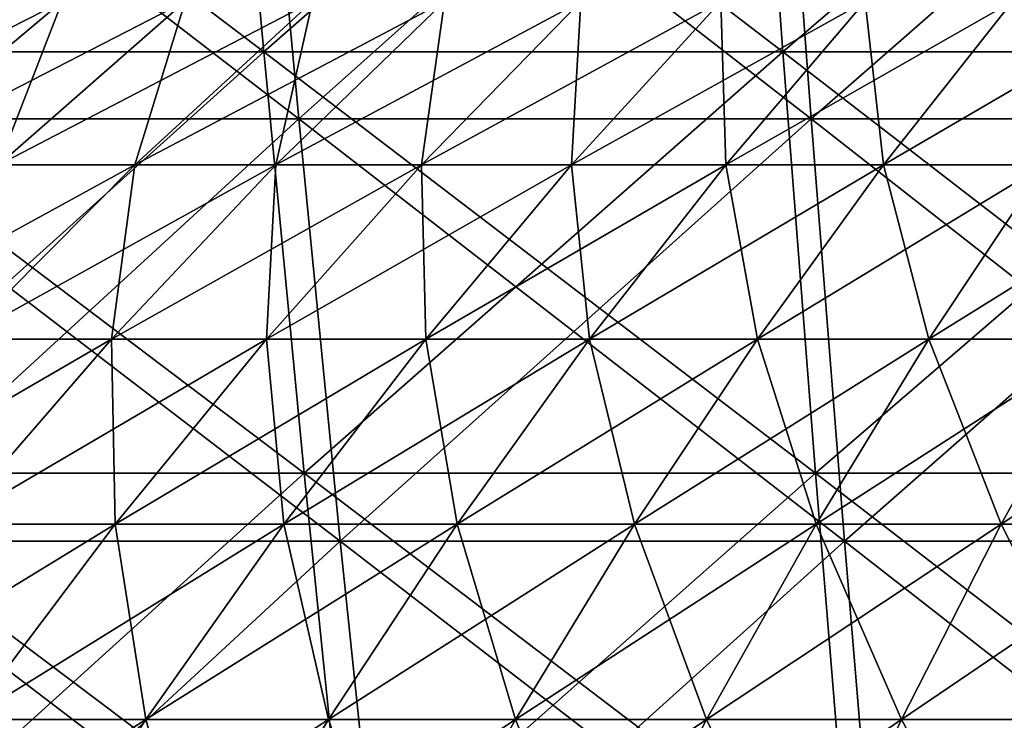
# Model space of a CAD drawing. Header units: millimetres. Extents: x -250 to 250, y 3898 to 4150.
# Tile 254 of 558: x -36 to -23, y 4011 to 4020. Entities that reach past the tile are written whole.
import ezdxf

# ---------------------------------------------------------------- set-up
doc = ezdxf.new("R2010")
doc.units = ezdxf.units.MM
doc.header["$LTSCALE"] = 5.599365
for name, color, linetype in [('10', 7, 'CONTINUOUS'), ('12', 7, 'CONTINUOUS'), ('2', 7, 'CONTINUOUS'), ('3', 7, 'CONTINUOUS'), ('4', 7, 'CONTINUOUS'), ('5', 7, 'CONTINUOUS')]:
    doc.layers.add(name, color=color, linetype=linetype)

msp = doc.modelspace()

# ---------------------------------------------------------------- linework, layer by layer
at = {"layer": '10', "color": 7, "linetype": 'Continuous', "true_color": 0xe0f2ff}
for points in [[(-37.685, 4018.194, 38.483), (-36.041, 4018.194, 40.027), (-35.242, 4020.243, 35.988), (-37.685, 4018.194, 38.483)], [(-36.718, 4020.243, 34.481), (-37.685, 4018.194, 38.483), (-35.242, 4020.243, 35.988), (-36.718, 4020.243, 34.481)], [(-36.041, 4018.194, 40.027), (-34.333, 4018.194, 41.502), (-33.704, 4020.243, 37.432), (-36.041, 4018.194, 40.027)], [(-35.242, 4020.243, 35.988), (-36.041, 4018.194, 40.027), (-33.704, 4020.243, 37.432), (-35.242, 4020.243, 35.988)], [(-34.333, 4018.194, 41.502), (-32.565, 4018.194, 42.903), (-32.107, 4020.243, 38.811), (-34.333, 4018.194, 41.502)], [(-33.704, 4020.243, 37.432), (-34.333, 4018.194, 41.502), (-32.107, 4020.243, 38.811), (-33.704, 4020.243, 37.432)], [(-32.565, 4018.194, 42.903), (-30.74, 4018.194, 44.229), (-30.454, 4020.243, 40.121), (-32.565, 4018.194, 42.903)], [(-32.107, 4020.243, 38.811), (-32.565, 4018.194, 42.903), (-30.454, 4020.243, 40.121), (-32.107, 4020.243, 38.811)], [(-30.74, 4018.194, 44.229), (-28.861, 4018.194, 45.477), (-28.747, 4020.243, 41.362), (-30.74, 4018.194, 44.229)], [(-30.454, 4020.243, 40.121), (-30.74, 4018.194, 44.229), (-28.747, 4020.243, 41.362), (-30.454, 4020.243, 40.121)], [(-28.861, 4018.194, 45.477), (-26.931, 4018.194, 46.646), (-26.99, 4020.243, 42.529), (-28.861, 4018.194, 45.477)], [(-28.747, 4020.243, 41.362), (-28.861, 4018.194, 45.477), (-26.99, 4020.243, 42.529), (-28.747, 4020.243, 41.362)], [(-26.99, 4020.243, 42.529), (-26.931, 4018.194, 46.646), (-25.185, 4020.243, 43.622), (-26.99, 4020.243, 42.529)], [(-26.931, 4018.194, 46.646), (-24.954, 4018.194, 47.733), (-25.185, 4020.243, 43.622), (-26.931, 4018.194, 46.646)], [(-25.185, 4020.243, 43.622), (-24.954, 4018.194, 47.733), (-23.336, 4020.243, 44.638), (-25.185, 4020.243, 43.622)], [(-24.954, 4018.194, 47.733), (-22.933, 4018.194, 48.736), (-23.336, 4020.243, 44.638), (-24.954, 4018.194, 47.733)], [(-36.506, 4016.01, 44.128), (-34.626, 4016.01, 45.618), (-34.333, 4018.194, 41.502), (-36.506, 4016.01, 44.128)], [(-36.041, 4018.194, 40.027), (-36.506, 4016.01, 44.128), (-34.333, 4018.194, 41.502), (-36.041, 4018.194, 40.027)], [(-34.626, 4016.01, 45.618), (-32.685, 4016.01, 47.028), (-32.565, 4018.194, 42.903), (-34.626, 4016.01, 45.618)], [(-34.333, 4018.194, 41.502), (-34.626, 4016.01, 45.618), (-32.565, 4018.194, 42.903), (-34.333, 4018.194, 41.502)], [(-32.685, 4016.01, 47.028), (-30.687, 4016.01, 48.355), (-30.74, 4018.194, 44.229), (-32.685, 4016.01, 47.028)], [(-32.565, 4018.194, 42.903), (-32.685, 4016.01, 47.028), (-30.74, 4018.194, 44.229), (-32.565, 4018.194, 42.903)], [(-30.74, 4018.194, 44.229), (-30.687, 4016.01, 48.355), (-28.861, 4018.194, 45.477), (-30.74, 4018.194, 44.229)], [(-30.687, 4016.01, 48.355), (-28.635, 4016.01, 49.598), (-28.861, 4018.194, 45.477), (-30.687, 4016.01, 48.355)], [(-28.861, 4018.194, 45.477), (-28.635, 4016.01, 49.598), (-26.931, 4018.194, 46.646), (-28.861, 4018.194, 45.477)], [(-28.635, 4016.01, 49.598), (-26.533, 4016.01, 50.754), (-26.931, 4018.194, 46.646), (-28.635, 4016.01, 49.598)], [(-26.931, 4018.194, 46.646), (-26.533, 4016.01, 50.754), (-24.954, 4018.194, 47.733), (-26.931, 4018.194, 46.646)], [(-26.533, 4016.01, 50.754), (-24.385, 4016.01, 51.82), (-24.954, 4018.194, 47.733), (-26.533, 4016.01, 50.754)], [(-24.954, 4018.194, 47.733), (-24.385, 4016.01, 51.82), (-22.933, 4018.194, 48.736), (-24.954, 4018.194, 47.733)], [(-24.385, 4016.01, 51.82), (-22.193, 4016.01, 52.796), (-22.933, 4018.194, 48.736), (-24.385, 4016.01, 51.82)], [(-36.633, 4013.693, 48.263), (-34.58, 4013.693, 49.754), (-34.626, 4016.01, 45.618), (-36.633, 4013.693, 48.263)], [(-36.506, 4016.01, 44.128), (-36.633, 4013.693, 48.263), (-34.626, 4016.01, 45.618), (-36.506, 4016.01, 44.128)], [(-34.626, 4016.01, 45.618), (-34.58, 4013.693, 49.754), (-32.685, 4016.01, 47.028), (-34.626, 4016.01, 45.618)], [(-34.58, 4013.693, 49.754), (-32.466, 4013.693, 51.159), (-32.685, 4016.01, 47.028), (-34.58, 4013.693, 49.754)], [(-32.685, 4016.01, 47.028), (-32.466, 4013.693, 51.159), (-30.687, 4016.01, 48.355), (-32.685, 4016.01, 47.028)], [(-32.466, 4013.693, 51.159), (-30.295, 4013.693, 52.473), (-30.687, 4016.01, 48.355), (-32.466, 4013.693, 51.159)], [(-30.687, 4016.01, 48.355), (-30.295, 4013.693, 52.473), (-28.635, 4016.01, 49.598), (-30.687, 4016.01, 48.355)], [(-30.295, 4013.693, 52.473), (-28.072, 4013.693, 53.696), (-28.635, 4016.01, 49.598), (-30.295, 4013.693, 52.473)], [(-28.635, 4016.01, 49.598), (-28.072, 4013.693, 53.696), (-26.533, 4016.01, 50.754), (-28.635, 4016.01, 49.598)], [(-28.072, 4013.693, 53.696), (-25.798, 4013.693, 54.824), (-26.533, 4016.01, 50.754), (-28.072, 4013.693, 53.696)], [(-26.533, 4016.01, 50.754), (-25.798, 4013.693, 54.824), (-24.385, 4016.01, 51.82), (-26.533, 4016.01, 50.754)], [(-25.798, 4013.693, 54.824), (-23.48, 4013.693, 55.857), (-24.385, 4016.01, 51.82), (-25.798, 4013.693, 54.824)], [(-24.385, 4016.01, 51.82), (-23.48, 4013.693, 55.857), (-22.193, 4016.01, 52.796), (-24.385, 4016.01, 51.82)], [(-23.48, 4013.693, 55.857), (-21.12, 4013.693, 56.791), (-22.193, 4016.01, 52.796), (-23.48, 4013.693, 55.857)], [(-36.633, 4013.693, 48.263), (-36.422, 4011.248, 52.404), (-34.58, 4013.693, 49.754), (-36.633, 4013.693, 48.263)], [(-36.422, 4011.248, 52.404), (-34.195, 4011.248, 53.883), (-34.58, 4013.693, 49.754), (-36.422, 4011.248, 52.404)], [(-34.58, 4013.693, 49.754), (-34.195, 4011.248, 53.883), (-32.466, 4013.693, 51.159), (-34.58, 4013.693, 49.754)], [(-34.195, 4011.248, 53.883), (-31.909, 4011.248, 55.268), (-32.466, 4013.693, 51.159), (-34.195, 4011.248, 53.883)], [(-32.466, 4013.693, 51.159), (-31.909, 4011.248, 55.268), (-30.295, 4013.693, 52.473), (-32.466, 4013.693, 51.159)], [(-31.909, 4011.248, 55.268), (-29.566, 4011.248, 56.555), (-30.295, 4013.693, 52.473), (-31.909, 4011.248, 55.268)], [(-30.295, 4013.693, 52.473), (-29.566, 4011.248, 56.555), (-28.072, 4013.693, 53.696), (-30.295, 4013.693, 52.473)], [(-29.566, 4011.248, 56.555), (-27.172, 4011.248, 57.744), (-28.072, 4013.693, 53.696), (-29.566, 4011.248, 56.555)], [(-28.072, 4013.693, 53.696), (-27.172, 4011.248, 57.744), (-25.798, 4013.693, 54.824), (-28.072, 4013.693, 53.696)], [(-27.172, 4011.248, 57.744), (-24.73, 4011.248, 58.831), (-25.798, 4013.693, 54.824), (-27.172, 4011.248, 57.744)], [(-25.798, 4013.693, 54.824), (-24.73, 4011.248, 58.831), (-23.48, 4013.693, 55.857), (-25.798, 4013.693, 54.824)], [(-24.73, 4011.248, 58.831), (-22.245, 4011.248, 59.815), (-23.48, 4013.693, 55.857), (-24.73, 4011.248, 58.831)], [(-23.48, 4013.693, 55.857), (-22.245, 4011.248, 59.815), (-21.12, 4013.693, 56.791), (-23.48, 4013.693, 55.857)], [(-36.422, 4011.248, 52.404), (-35.871, 4008.677, 56.524), (-34.195, 4011.248, 53.883), (-36.422, 4011.248, 52.404)], [(-35.871, 4008.677, 56.524), (-33.473, 4008.677, 57.976), (-34.195, 4011.248, 53.883), (-35.871, 4008.677, 56.524)], [(-34.195, 4011.248, 53.883), (-33.473, 4008.677, 57.976), (-31.909, 4011.248, 55.268), (-34.195, 4011.248, 53.883)], [(-33.473, 4008.677, 57.976), (-31.016, 4008.677, 59.327), (-31.909, 4011.248, 55.268), (-33.473, 4008.677, 57.976)], [(-31.909, 4011.248, 55.268), (-31.016, 4008.677, 59.327), (-29.566, 4011.248, 56.555), (-31.909, 4011.248, 55.268)], [(-31.016, 4008.677, 59.327), (-28.504, 4008.677, 60.574), (-29.566, 4011.248, 56.555), (-31.016, 4008.677, 59.327)], [(-29.566, 4011.248, 56.555), (-28.504, 4008.677, 60.574), (-27.172, 4011.248, 57.744), (-29.566, 4011.248, 56.555)], [(-28.504, 4008.677, 60.574), (-25.942, 4008.677, 61.715), (-27.172, 4011.248, 57.744), (-28.504, 4008.677, 60.574)], [(-27.172, 4011.248, 57.744), (-25.942, 4008.677, 61.715), (-24.73, 4011.248, 58.831), (-27.172, 4011.248, 57.744)], [(-25.942, 4008.677, 61.715), (-23.335, 4008.677, 62.747), (-24.73, 4011.248, 58.831), (-25.942, 4008.677, 61.715)], [(-24.73, 4011.248, 58.831), (-23.335, 4008.677, 62.747), (-22.245, 4011.248, 59.815), (-24.73, 4011.248, 58.831)]]:
    msp.add_3dface(points, dxfattribs=at)
at = {"layer": '12', "color": 7, "linetype": 'Continuous', "true_color": 0xe0f2ff}
for points in [[(-37.685, 4018.194, -38.483), (-39.264, 4018.194, -36.871), (-35.242, 4020.243, -35.988), (-37.685, 4018.194, -38.483)], [(-35.242, 4020.243, -35.988), (-39.264, 4018.194, -36.871), (-36.718, 4020.243, -34.481), (-35.242, 4020.243, -35.988)], [(-36.041, 4018.194, -40.027), (-37.685, 4018.194, -38.483), (-33.704, 4020.243, -37.432), (-36.041, 4018.194, -40.027)], [(-33.704, 4020.243, -37.432), (-37.685, 4018.194, -38.483), (-35.242, 4020.243, -35.988), (-33.704, 4020.243, -37.432)], [(-34.333, 4018.194, -41.502), (-36.041, 4018.194, -40.027), (-32.107, 4020.243, -38.811), (-34.333, 4018.194, -41.502)], [(-32.107, 4020.243, -38.811), (-36.041, 4018.194, -40.027), (-33.704, 4020.243, -37.432), (-32.107, 4020.243, -38.811)], [(-32.565, 4018.194, -42.903), (-34.333, 4018.194, -41.502), (-30.454, 4020.243, -40.121), (-32.565, 4018.194, -42.903)], [(-30.454, 4020.243, -40.121), (-34.333, 4018.194, -41.502), (-32.107, 4020.243, -38.811), (-30.454, 4020.243, -40.121)], [(-30.74, 4018.194, -44.229), (-32.565, 4018.194, -42.903), (-28.747, 4020.243, -41.362), (-30.74, 4018.194, -44.229)], [(-28.747, 4020.243, -41.362), (-32.565, 4018.194, -42.903), (-30.454, 4020.243, -40.121), (-28.747, 4020.243, -41.362)], [(-28.861, 4018.194, -45.477), (-30.74, 4018.194, -44.229), (-26.99, 4020.243, -42.529), (-28.861, 4018.194, -45.477)], [(-26.99, 4020.243, -42.529), (-30.74, 4018.194, -44.229), (-28.747, 4020.243, -41.362), (-26.99, 4020.243, -42.529)], [(-26.931, 4018.194, -46.646), (-28.861, 4018.194, -45.477), (-25.185, 4020.243, -43.622), (-26.931, 4018.194, -46.646)], [(-25.185, 4020.243, -43.622), (-28.861, 4018.194, -45.477), (-26.99, 4020.243, -42.529), (-25.185, 4020.243, -43.622)], [(-24.954, 4018.194, -47.733), (-26.931, 4018.194, -46.646), (-23.336, 4020.243, -44.638), (-24.954, 4018.194, -47.733)], [(-23.336, 4020.243, -44.638), (-26.931, 4018.194, -46.646), (-25.185, 4020.243, -43.622), (-23.336, 4020.243, -44.638)], [(-22.933, 4018.194, -48.736), (-24.954, 4018.194, -47.733), (-21.447, 4020.243, -45.576), (-22.933, 4018.194, -48.736)], [(-21.447, 4020.243, -45.576), (-24.954, 4018.194, -47.733), (-23.336, 4020.243, -44.638), (-21.447, 4020.243, -45.576)], [(-36.506, 4016.01, -44.128), (-38.322, 4016.01, -42.561), (-34.333, 4018.194, -41.502), (-36.506, 4016.01, -44.128)], [(-34.333, 4018.194, -41.502), (-38.322, 4016.01, -42.561), (-36.041, 4018.194, -40.027), (-34.333, 4018.194, -41.502)], [(-34.626, 4016.01, -45.618), (-36.506, 4016.01, -44.128), (-32.565, 4018.194, -42.903), (-34.626, 4016.01, -45.618)], [(-32.565, 4018.194, -42.903), (-36.506, 4016.01, -44.128), (-34.333, 4018.194, -41.502), (-32.565, 4018.194, -42.903)], [(-32.685, 4016.01, -47.028), (-34.626, 4016.01, -45.618), (-30.74, 4018.194, -44.229), (-32.685, 4016.01, -47.028)], [(-30.74, 4018.194, -44.229), (-34.626, 4016.01, -45.618), (-32.565, 4018.194, -42.903), (-30.74, 4018.194, -44.229)], [(-30.687, 4016.01, -48.355), (-32.685, 4016.01, -47.028), (-28.861, 4018.194, -45.477), (-30.687, 4016.01, -48.355)], [(-28.861, 4018.194, -45.477), (-32.685, 4016.01, -47.028), (-30.74, 4018.194, -44.229), (-28.861, 4018.194, -45.477)], [(-28.635, 4016.01, -49.598), (-30.687, 4016.01, -48.355), (-26.931, 4018.194, -46.646), (-28.635, 4016.01, -49.598)], [(-26.931, 4018.194, -46.646), (-30.687, 4016.01, -48.355), (-28.861, 4018.194, -45.477), (-26.931, 4018.194, -46.646)], [(-26.533, 4016.01, -50.754), (-28.635, 4016.01, -49.598), (-24.954, 4018.194, -47.733), (-26.533, 4016.01, -50.754)], [(-24.954, 4018.194, -47.733), (-28.635, 4016.01, -49.598), (-26.931, 4018.194, -46.646), (-24.954, 4018.194, -47.733)], [(-24.385, 4016.01, -51.82), (-26.533, 4016.01, -50.754), (-22.933, 4018.194, -48.736), (-24.385, 4016.01, -51.82)], [(-22.933, 4018.194, -48.736), (-26.533, 4016.01, -50.754), (-24.954, 4018.194, -47.733), (-22.933, 4018.194, -48.736)], [(-22.193, 4016.01, -52.796), (-24.385, 4016.01, -51.82), (-20.872, 4018.194, -49.654), (-22.193, 4016.01, -52.796)], [(-20.872, 4018.194, -49.654), (-24.385, 4016.01, -51.82), (-22.933, 4018.194, -48.736), (-20.872, 4018.194, -49.654)], [(-36.633, 4013.693, -48.263), (-38.622, 4013.693, -46.686), (-34.626, 4016.01, -45.618), (-36.633, 4013.693, -48.263)], [(-34.626, 4016.01, -45.618), (-38.622, 4013.693, -46.686), (-36.506, 4016.01, -44.128), (-34.626, 4016.01, -45.618)], [(-34.58, 4013.693, -49.754), (-36.633, 4013.693, -48.263), (-32.685, 4016.01, -47.028), (-34.58, 4013.693, -49.754)], [(-32.685, 4016.01, -47.028), (-36.633, 4013.693, -48.263), (-34.626, 4016.01, -45.618), (-32.685, 4016.01, -47.028)], [(-32.466, 4013.693, -51.159), (-34.58, 4013.693, -49.754), (-30.687, 4016.01, -48.355), (-32.466, 4013.693, -51.159)], [(-30.687, 4016.01, -48.355), (-34.58, 4013.693, -49.754), (-32.685, 4016.01, -47.028), (-30.687, 4016.01, -48.355)], [(-30.295, 4013.693, -52.473), (-32.466, 4013.693, -51.159), (-28.635, 4016.01, -49.598), (-30.295, 4013.693, -52.473)], [(-28.635, 4016.01, -49.598), (-32.466, 4013.693, -51.159), (-30.687, 4016.01, -48.355), (-28.635, 4016.01, -49.598)], [(-28.072, 4013.693, -53.696), (-30.295, 4013.693, -52.473), (-26.533, 4016.01, -50.754), (-28.072, 4013.693, -53.696)], [(-26.533, 4016.01, -50.754), (-30.295, 4013.693, -52.473), (-28.635, 4016.01, -49.598), (-26.533, 4016.01, -50.754)], [(-25.798, 4013.693, -54.824), (-28.072, 4013.693, -53.696), (-24.385, 4016.01, -51.82), (-25.798, 4013.693, -54.824)], [(-24.385, 4016.01, -51.82), (-28.072, 4013.693, -53.696), (-26.533, 4016.01, -50.754), (-24.385, 4016.01, -51.82)], [(-23.48, 4013.693, -55.857), (-25.798, 4013.693, -54.824), (-22.193, 4016.01, -52.796), (-23.48, 4013.693, -55.857)], [(-22.193, 4016.01, -52.796), (-25.798, 4013.693, -54.824), (-24.385, 4016.01, -51.82), (-22.193, 4016.01, -52.796)], [(-21.12, 4013.693, -56.791), (-23.48, 4013.693, -55.857), (-19.963, 4016.01, -53.679), (-21.12, 4013.693, -56.791)], [(-19.963, 4016.01, -53.679), (-23.48, 4013.693, -55.857), (-22.193, 4016.01, -52.796), (-19.963, 4016.01, -53.679)], [(-36.422, 4011.248, -52.404), (-38.584, 4011.248, -50.833), (-34.58, 4013.693, -49.754), (-36.422, 4011.248, -52.404)], [(-34.58, 4013.693, -49.754), (-38.584, 4011.248, -50.833), (-36.633, 4013.693, -48.263), (-34.58, 4013.693, -49.754)], [(-34.195, 4011.248, -53.883), (-36.422, 4011.248, -52.404), (-32.466, 4013.693, -51.159), (-34.195, 4011.248, -53.883)], [(-32.466, 4013.693, -51.159), (-36.422, 4011.248, -52.404), (-34.58, 4013.693, -49.754), (-32.466, 4013.693, -51.159)], [(-31.909, 4011.248, -55.268), (-34.195, 4011.248, -53.883), (-30.295, 4013.693, -52.473), (-31.909, 4011.248, -55.268)], [(-30.295, 4013.693, -52.473), (-34.195, 4011.248, -53.883), (-32.466, 4013.693, -51.159), (-30.295, 4013.693, -52.473)], [(-29.566, 4011.248, -56.555), (-31.909, 4011.248, -55.268), (-28.072, 4013.693, -53.696), (-29.566, 4011.248, -56.555)], [(-28.072, 4013.693, -53.696), (-31.909, 4011.248, -55.268), (-30.295, 4013.693, -52.473), (-28.072, 4013.693, -53.696)], [(-27.172, 4011.248, -57.744), (-29.566, 4011.248, -56.555), (-25.798, 4013.693, -54.824), (-27.172, 4011.248, -57.744)], [(-25.798, 4013.693, -54.824), (-29.566, 4011.248, -56.555), (-28.072, 4013.693, -53.696), (-25.798, 4013.693, -54.824)], [(-24.73, 4011.248, -58.831), (-27.172, 4011.248, -57.744), (-23.48, 4013.693, -55.857), (-24.73, 4011.248, -58.831)], [(-23.48, 4013.693, -55.857), (-27.172, 4011.248, -57.744), (-25.798, 4013.693, -54.824), (-23.48, 4013.693, -55.857)], [(-22.245, 4011.248, -59.815), (-24.73, 4011.248, -58.831), (-21.12, 4013.693, -56.791), (-22.245, 4011.248, -59.815)], [(-21.12, 4013.693, -56.791), (-24.73, 4011.248, -58.831), (-23.48, 4013.693, -55.857), (-21.12, 4013.693, -56.791)], [(-35.871, 4008.677, -56.524), (-38.207, 4008.677, -54.972), (-34.195, 4011.248, -53.883), (-35.871, 4008.677, -56.524)], [(-34.195, 4011.248, -53.883), (-38.207, 4008.677, -54.972), (-36.422, 4011.248, -52.404), (-34.195, 4011.248, -53.883)], [(-33.473, 4008.677, -57.976), (-35.871, 4008.677, -56.524), (-31.909, 4011.248, -55.268), (-33.473, 4008.677, -57.976)], [(-31.909, 4011.248, -55.268), (-35.871, 4008.677, -56.524), (-34.195, 4011.248, -53.883), (-31.909, 4011.248, -55.268)], [(-31.016, 4008.677, -59.327), (-33.473, 4008.677, -57.976), (-29.566, 4011.248, -56.555), (-31.016, 4008.677, -59.327)], [(-29.566, 4011.248, -56.555), (-33.473, 4008.677, -57.976), (-31.909, 4011.248, -55.268), (-29.566, 4011.248, -56.555)], [(-28.504, 4008.677, -60.574), (-31.016, 4008.677, -59.327), (-27.172, 4011.248, -57.744), (-28.504, 4008.677, -60.574)], [(-27.172, 4011.248, -57.744), (-31.016, 4008.677, -59.327), (-29.566, 4011.248, -56.555), (-27.172, 4011.248, -57.744)], [(-25.942, 4008.677, -61.715), (-28.504, 4008.677, -60.574), (-24.73, 4011.248, -58.831), (-25.942, 4008.677, -61.715)], [(-24.73, 4011.248, -58.831), (-28.504, 4008.677, -60.574), (-27.172, 4011.248, -57.744), (-24.73, 4011.248, -58.831)], [(-23.335, 4008.677, -62.747), (-25.942, 4008.677, -61.715), (-22.245, 4011.248, -59.815), (-23.335, 4008.677, -62.747)], [(-22.245, 4011.248, -59.815), (-25.942, 4008.677, -61.715), (-24.73, 4011.248, -58.831), (-22.245, 4011.248, -59.815)]]:
    msp.add_3dface(points, dxfattribs=at)
at = {"layer": '2', "color": 251, "linetype": 'Continuous', "true_color": 0x504f50}
for points in [[(-33.208, 4024.971, -213.927), (-39.195, 4019.611, -209.672), (-39.78, 4024.971, -212.803), (-33.208, 4024.971, -213.927)], [(-32.719, 4019.611, -210.78), (-39.195, 4019.611, -209.672), (-33.208, 4024.971, -213.927), (-32.719, 4019.611, -210.78)], [(-26.604, 4024.971, -214.848), (-32.719, 4019.611, -210.78), (-33.208, 4024.971, -213.927), (-26.604, 4024.971, -214.848)], [(-26.213, 4019.611, -211.687), (-32.719, 4019.611, -210.78), (-26.604, 4024.971, -214.848), (-26.213, 4019.611, -211.687)], [(-19.975, 4024.971, -215.566), (-26.213, 4019.611, -211.687), (-26.604, 4024.971, -214.848), (-19.975, 4024.971, -215.566)], [(-19.681, 4019.611, -212.394), (-26.213, 4019.611, -211.687), (-19.975, 4024.971, -215.566), (-19.681, 4019.611, -212.394)], [(-32.719, 4019.611, -210.78), (-38.585, 4014.332, -206.411), (-39.195, 4019.611, -209.672), (-32.719, 4019.611, -210.78)], [(-32.21, 4014.332, -207.501), (-38.585, 4014.332, -206.411), (-32.719, 4019.611, -210.78), (-32.21, 4014.332, -207.501)], [(-26.213, 4019.611, -211.687), (-32.21, 4014.332, -207.501), (-32.719, 4019.611, -210.78), (-26.213, 4019.611, -211.687)], [(-25.805, 4014.332, -208.394), (-32.21, 4014.332, -207.501), (-26.213, 4019.611, -211.687), (-25.805, 4014.332, -208.394)], [(-19.681, 4019.611, -212.394), (-25.805, 4014.332, -208.394), (-26.213, 4019.611, -211.687), (-19.681, 4019.611, -212.394)], [(-19.375, 4014.332, -209.09), (-25.805, 4014.332, -208.394), (-19.681, 4019.611, -212.394), (-19.375, 4014.332, -209.09)], [(-32.21, 4014.332, -207.501), (-37.951, 4009.137, -203.021), (-38.585, 4014.332, -206.411), (-32.21, 4014.332, -207.501)], [(-31.681, 4009.137, -204.093), (-37.951, 4009.137, -203.021), (-32.21, 4014.332, -207.501), (-31.681, 4009.137, -204.093)], [(-25.805, 4014.332, -208.394), (-31.681, 4009.137, -204.093), (-32.21, 4014.332, -207.501), (-25.805, 4014.332, -208.394)], [(-25.381, 4009.137, -204.972), (-31.681, 4009.137, -204.093), (-25.805, 4014.332, -208.394), (-25.381, 4009.137, -204.972)], [(-19.375, 4014.332, -209.09), (-25.381, 4009.137, -204.972), (-25.805, 4014.332, -208.394), (-19.375, 4014.332, -209.09)], [(-19.057, 4009.137, -205.656), (-25.381, 4009.137, -204.972), (-19.375, 4014.332, -209.09), (-19.057, 4009.137, -205.656)]]:
    msp.add_3dface(points, dxfattribs=at)
at = {"layer": '3', "color": 251, "linetype": 'Continuous', "true_color": 0x504f50}
for points in [[(-39.195, 4019.611, 209.672), (-32.719, 4019.611, 210.78), (-39.78, 4024.971, 212.803), (-39.195, 4019.611, 209.672)], [(-39.78, 4024.971, 212.803), (-32.719, 4019.611, 210.78), (-33.208, 4024.971, 213.927), (-39.78, 4024.971, 212.803)], [(-32.719, 4019.611, 210.78), (-26.213, 4019.611, 211.687), (-33.208, 4024.971, 213.927), (-32.719, 4019.611, 210.78)], [(-33.208, 4024.971, 213.927), (-26.213, 4019.611, 211.687), (-26.604, 4024.971, 214.848), (-33.208, 4024.971, 213.927)], [(-26.213, 4019.611, 211.687), (-19.681, 4019.611, 212.394), (-26.604, 4024.971, 214.848), (-26.213, 4019.611, 211.687)], [(-26.604, 4024.971, 214.848), (-19.681, 4019.611, 212.394), (-19.975, 4024.971, 215.566), (-26.604, 4024.971, 214.848)], [(-38.585, 4014.332, 206.411), (-32.21, 4014.332, 207.501), (-39.195, 4019.611, 209.672), (-38.585, 4014.332, 206.411)], [(-39.195, 4019.611, 209.672), (-32.21, 4014.332, 207.501), (-32.719, 4019.611, 210.78), (-39.195, 4019.611, 209.672)], [(-32.21, 4014.332, 207.501), (-25.805, 4014.332, 208.394), (-32.719, 4019.611, 210.78), (-32.21, 4014.332, 207.501)], [(-32.719, 4019.611, 210.78), (-25.805, 4014.332, 208.394), (-26.213, 4019.611, 211.687), (-32.719, 4019.611, 210.78)], [(-25.805, 4014.332, 208.394), (-19.375, 4014.332, 209.09), (-26.213, 4019.611, 211.687), (-25.805, 4014.332, 208.394)], [(-26.213, 4019.611, 211.687), (-19.375, 4014.332, 209.09), (-19.681, 4019.611, 212.394), (-26.213, 4019.611, 211.687)], [(-37.951, 4009.137, 203.021), (-31.681, 4009.137, 204.093), (-38.585, 4014.332, 206.411), (-37.951, 4009.137, 203.021)], [(-38.585, 4014.332, 206.411), (-31.681, 4009.137, 204.093), (-32.21, 4014.332, 207.501), (-38.585, 4014.332, 206.411)], [(-31.681, 4009.137, 204.093), (-25.381, 4009.137, 204.972), (-32.21, 4014.332, 207.501), (-31.681, 4009.137, 204.093)], [(-32.21, 4014.332, 207.501), (-25.381, 4009.137, 204.972), (-25.805, 4014.332, 208.394), (-32.21, 4014.332, 207.501)], [(-25.381, 4009.137, 204.972), (-19.057, 4009.137, 205.656), (-25.805, 4014.332, 208.394), (-25.381, 4009.137, 204.972)], [(-25.805, 4014.332, 208.394), (-19.057, 4009.137, 205.656), (-19.375, 4014.332, 209.09), (-25.805, 4014.332, 208.394)]]:
    msp.add_3dface(points, dxfattribs=at)
at = {"layer": '4', "color": 155, "linetype": 'Continuous', "true_color": 0x4a708c}
for points in [[(-32.779, 4024.147, 211.165), (-38.667, 4018.772, 206.852), (-39.266, 4024.147, 210.055), (-32.779, 4024.147, 211.165)], [(-32.279, 4018.772, 207.945), (-38.667, 4018.772, 206.852), (-32.779, 4024.147, 211.165), (-32.279, 4018.772, 207.945)], [(-26.26, 4024.147, 212.074), (-32.279, 4018.772, 207.945), (-32.779, 4024.147, 211.165), (-26.26, 4024.147, 212.074)], [(-25.86, 4018.772, 208.841), (-32.279, 4018.772, 207.945), (-26.26, 4024.147, 212.074), (-25.86, 4018.772, 208.841)], [(-19.717, 4024.147, 212.782), (-25.86, 4018.772, 208.841), (-26.26, 4024.147, 212.074), (-19.717, 4024.147, 212.782)], [(-19.417, 4018.772, 209.538), (-25.86, 4018.772, 208.841), (-19.717, 4024.147, 212.782), (-19.417, 4018.772, 209.538)], [(-32.279, 4018.772, 207.945), (-38.044, 4013.481, 203.517), (-38.667, 4018.772, 206.852), (-32.279, 4018.772, 207.945)], [(-31.759, 4013.481, 204.592), (-38.044, 4013.481, 203.517), (-32.279, 4018.772, 207.945), (-31.759, 4013.481, 204.592)], [(-25.86, 4018.772, 208.841), (-31.759, 4013.481, 204.592), (-32.279, 4018.772, 207.945), (-25.86, 4018.772, 208.841)], [(-25.443, 4013.481, 205.473), (-31.759, 4013.481, 204.592), (-25.86, 4018.772, 208.841), (-25.443, 4013.481, 205.473)], [(-19.417, 4018.772, 209.538), (-25.443, 4013.481, 205.473), (-25.86, 4018.772, 208.841), (-19.417, 4018.772, 209.538)], [(-19.103, 4013.481, 206.159), (-25.443, 4013.481, 205.473), (-19.417, 4018.772, 209.538), (-19.103, 4013.481, 206.159)], [(-31.759, 4013.481, 204.592), (-37.396, 4008.277, 200.05), (-38.044, 4013.481, 203.517), (-31.759, 4013.481, 204.592)], [(-31.218, 4008.277, 201.107), (-37.396, 4008.277, 200.05), (-31.759, 4013.481, 204.592), (-31.218, 4008.277, 201.107)], [(-25.443, 4013.481, 205.473), (-31.218, 4008.277, 201.107), (-31.759, 4013.481, 204.592), (-25.443, 4013.481, 205.473)], [(-25.01, 4008.277, 201.973), (-31.218, 4008.277, 201.107), (-25.443, 4013.481, 205.473), (-25.01, 4008.277, 201.973)], [(-19.103, 4013.481, 206.159), (-25.01, 4008.277, 201.973), (-25.443, 4013.481, 205.473), (-19.103, 4013.481, 206.159)], [(-18.778, 4008.277, 202.648), (-25.01, 4008.277, 201.973), (-19.103, 4013.481, 206.159), (-18.778, 4008.277, 202.648)]]:
    msp.add_3dface(points, dxfattribs=at)
at = {"layer": '5', "color": 155, "linetype": 'Continuous', "true_color": 0x4a708c}
for points in [[(-38.667, 4018.772, -206.852), (-32.279, 4018.772, -207.945), (-39.266, 4024.147, -210.055), (-38.667, 4018.772, -206.852)], [(-39.266, 4024.147, -210.055), (-32.279, 4018.772, -207.945), (-32.779, 4024.147, -211.165), (-39.266, 4024.147, -210.055)], [(-32.279, 4018.772, -207.945), (-25.86, 4018.772, -208.841), (-32.779, 4024.147, -211.165), (-32.279, 4018.772, -207.945)], [(-32.779, 4024.147, -211.165), (-25.86, 4018.772, -208.841), (-26.26, 4024.147, -212.074), (-32.779, 4024.147, -211.165)], [(-25.86, 4018.772, -208.841), (-19.417, 4018.772, -209.538), (-26.26, 4024.147, -212.074), (-25.86, 4018.772, -208.841)], [(-26.26, 4024.147, -212.074), (-19.417, 4018.772, -209.538), (-19.717, 4024.147, -212.782), (-26.26, 4024.147, -212.074)], [(-38.044, 4013.481, -203.517), (-31.759, 4013.481, -204.592), (-38.667, 4018.772, -206.852), (-38.044, 4013.481, -203.517)], [(-38.667, 4018.772, -206.852), (-31.759, 4013.481, -204.592), (-32.279, 4018.772, -207.945), (-38.667, 4018.772, -206.852)], [(-31.759, 4013.481, -204.592), (-25.443, 4013.481, -205.473), (-32.279, 4018.772, -207.945), (-31.759, 4013.481, -204.592)], [(-32.279, 4018.772, -207.945), (-25.443, 4013.481, -205.473), (-25.86, 4018.772, -208.841), (-32.279, 4018.772, -207.945)], [(-25.443, 4013.481, -205.473), (-19.103, 4013.481, -206.159), (-25.86, 4018.772, -208.841), (-25.443, 4013.481, -205.473)], [(-25.86, 4018.772, -208.841), (-19.103, 4013.481, -206.159), (-19.417, 4018.772, -209.538), (-25.86, 4018.772, -208.841)], [(-37.396, 4008.277, -200.05), (-31.218, 4008.277, -201.107), (-38.044, 4013.481, -203.517), (-37.396, 4008.277, -200.05)], [(-38.044, 4013.481, -203.517), (-31.218, 4008.277, -201.107), (-31.759, 4013.481, -204.592), (-38.044, 4013.481, -203.517)], [(-31.218, 4008.277, -201.107), (-25.01, 4008.277, -201.973), (-31.759, 4013.481, -204.592), (-31.218, 4008.277, -201.107)], [(-31.759, 4013.481, -204.592), (-25.01, 4008.277, -201.973), (-25.443, 4013.481, -205.473), (-31.759, 4013.481, -204.592)], [(-25.01, 4008.277, -201.973), (-18.778, 4008.277, -202.648), (-25.443, 4013.481, -205.473), (-25.01, 4008.277, -201.973)], [(-25.443, 4013.481, -205.473), (-18.778, 4008.277, -202.648), (-19.103, 4013.481, -206.159), (-25.443, 4013.481, -205.473)]]:
    msp.add_3dface(points, dxfattribs=at)

doc.saveas('drawing.dxf')
